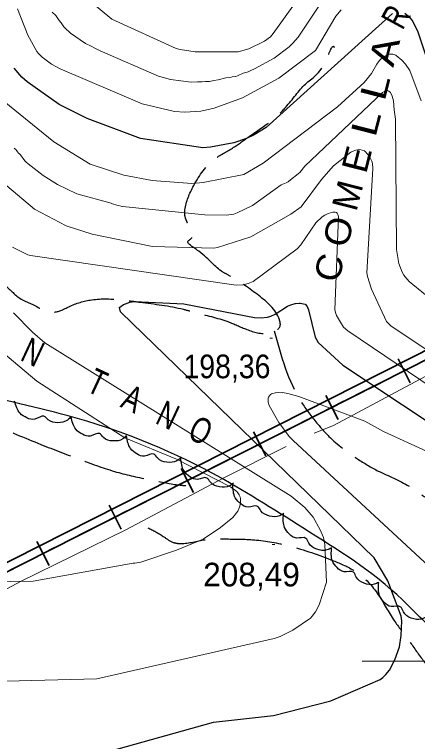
# Model space of a CAD drawing. Extents: x 480269 to 484877, y 4383588 to 4386804.
# Drawn here: x 483846.2 to 483995.4, y 4384970.2 to 4385239.6 of the extents above; entities that cross this region are included whole.
import ezdxf
from ezdxf.enums import TextEntityAlignment as Align

# ---------------------------------------------------------------- set-up
doc = ezdxf.new("R2010")
doc.units = 0
doc.header["$LTSCALE"] = 3.8
doc.linetypes.add('LONG_DASHED', pattern=[7.5, 6, -1.5])
for name, color, linetype, lineweight in [('1', 7, 'Continuous', 13), ('27', 7, 'Continuous', 25), ('34', 7, 'Continuous', 35), ('38', 7, 'Continuous', 25), ('51', 7, 'Continuous', 13), ('7', 7, 'Continuous', 13), ('8', 7, 'Continuous', 25), ('9', 7, 'Continuous', 13)]:
    doc.layers.add(name, color=color, linetype=linetype, lineweight=lineweight)
doc.layers.add('5', color=7, linetype='Continuous')

msp = doc.modelspace()

# ---------------------------------------------------------------- linework, layer by layer
at = {"layer": '1'}
msp.add_line((483975, 4385000), (484025, 4385000), dxfattribs=at)
at = {"layer": '27'}
for points in [[(484114.34, 4384995.29), (484097.11, 4385007.04), (484086.93, 4385018.79), (484065.79, 4385014.87), (484039.96, 4385010.17), (484021.95, 4385006.26), (484005.51, 4385009.39), (483989.85, 4385022.71), (483953.05, 4385049.34), (483919.38, 4385069.7), (483866.14, 4385090.85), (483825.42, 4385101.82), (483759.65, 4385127.67), (483723.64, 4385129.24)], [(483867.17, 4385090.57), (483865.89, 4385089.33), (483862.24, 4385088.32), (483858.71, 4385089.4), (483857.14, 4385090.73), (483853.77, 4385089.62), (483850.82, 4385090.11), (483848.33, 4385091.82), (483846.24, 4385096.32)], [(483887.68, 4385083.5), (483886.34, 4385082.34), (483882.63, 4385081.56), (483879.17, 4385082.85), (483877.69, 4385084.28), (483874.25, 4385083.37), (483871.35, 4385084.04), (483868.96, 4385085.9), (483867.15, 4385090.52)], [(483907.79, 4385075.33), (483906.38, 4385074.25), (483902.64, 4385073.66), (483899.25, 4385075.14), (483897.85, 4385076.65), (483894.37, 4385075.92), (483891.5, 4385076.76), (483889.22, 4385078.73), (483887.66, 4385083.44)], [(483927.34, 4385065.9), (483925.87, 4385064.91), (483922.09, 4385064.56), (483918.81, 4385066.25), (483917.5, 4385067.84), (483913.98, 4385067.33), (483911.17, 4385068.34), (483909.01, 4385070.46), (483907.76, 4385075.25)], [(483945.98, 4385054.74), (483944.45, 4385053.85), (483940.65, 4385053.75), (483937.49, 4385055.66), (483936.3, 4385057.33), (483932.75, 4385057.06), (483930.01, 4385058.26), (483928, 4385060.51), (483927.07, 4385065.39)], [(483963.53, 4385041.91), (483961.91, 4385041.18), (483958.13, 4385041.48), (483955.19, 4385043.71), (483954.17, 4385045.49), (483950.62, 4385045.6), (483948.02, 4385047.07), (483946.26, 4385049.52), (483945.84, 4385054.47)], [(483981.1, 4385029.17), (483979.47, 4385028.47), (483975.69, 4385028.85), (483972.79, 4385031.13), (483971.81, 4385032.93), (483968.26, 4385033.11), (483965.69, 4385034.63), (483963.97, 4385037.12), (483963.65, 4385042.07)], [(483998.56, 4385016.28), (483996.93, 4385015.58), (483993.15, 4385015.96), (483990.25, 4385018.24), (483989.27, 4385020.04), (483985.72, 4385020.22), (483983.15, 4385021.74), (483981.43, 4385024.23), (483981.11, 4385029.18)]]:
    msp.add_spline(points, degree=3, dxfattribs=at)
at = {"layer": '34'}
for p, q in [((483992.78, 4385103.1), (483988.26, 4385112.02)), ((483994.98, 4385109.82), (483986.06, 4385105.3)), ((483981.6, 4385103.04), (483972.68, 4385098.53)), ((483966.03, 4385089.55), (483961.51, 4385098.47)), ((483968.23, 4385096.27), (483959.31, 4385091.76)), ((483954.85, 4385089.5), (483945.92, 4385084.98)), ((483939.27, 4385076.01), (483934.75, 4385084.93)), ((483941.47, 4385082.73), (483932.55, 4385078.21)), ((483928.09, 4385075.95), (483919.17, 4385071.43)), ((483912.51, 4385062.46), (483908, 4385071.38)), ((483914.72, 4385069.18), (483905.79, 4385064.66)), ((483901.33, 4385062.4), (483892.41, 4385057.89)), ((483885.76, 4385048.91), (483881.24, 4385057.84)), ((483887.96, 4385055.63), (483879.04, 4385051.12)), ((483874.58, 4385048.86), (483865.65, 4385044.34)), ((483859, 4385035.37), (483854.48, 4385044.29)), ((483861.2, 4385042.09), (483852.28, 4385037.57)), ((483847.82, 4385035.31), (483838.9, 4385030.79))]:
    msp.add_line(p, q, dxfattribs=at)
for points in [[(484100.12, 4385166.55), (483464.12, 4384844.55), (483456.6, 4384851.12)], [(484100.12, 4385166.55), (483464.12, 4384844.55), (483456.6, 4384851.12)], [(484102, 4385164), (483466, 4384842), (483458.48, 4384848.57)]]:
    msp.add_lwpolyline(points, dxfattribs=at)
at = {"layer": '38', "linetype": 'LONG_DASHED'}
for points in [[(483264.68, 4385323.89), (483271.21, 4385322.72), (483280.06, 4385320.15), (483287.57, 4385316.09), (483296.75, 4385309.85), (483304.75, 4385307.35), (483315.82, 4385308.48), (483326.13, 4385310.05), (483339.43, 4385309.19), (483343.5, 4385307.64), (483362.58, 4385298.14), (483371.44, 4385295.03), (483381.24, 4385291.18), (483394.42, 4385294.17), (483401.63, 4385296.97), (483417.03, 4385299.74), (483431.09, 4385294.71), (483437.32, 4385291.6), (483447.85, 4385288.03), (483460.04, 4385285.18), (483470.57, 4385285.08), (483474.47, 4385285.35), (483493.04, 4385291.38), (483501.42, 4385295.1), (483505.7, 4385296.78), (483517.76, 4385295.65), (483531.17, 4385290.17), (483541.33, 4385284.09), (483555.98, 4385277.11), (483567.39, 4385273.26), (483576.31, 4385268.98), (483584.18, 4385266.17), (483601.45, 4385259.15), (483615.53, 4385252.29), (483623.44, 4385248.33), (483635.97, 4385242.52), (483651.81, 4385235.71), (483658.81, 4385232.4), (483685.37, 4385219.06), (483694.17, 4385214.34), (483710.16, 4385207.53), (483715.91, 4385205.38), (483728.89, 4385199.59), (483732.69, 4385196.85), (483739.09, 4385193.07), (483750.35, 4385189.15), (483754.67, 4385188.1), (483771.99, 4385186.71), (483785.67, 4385185.32), (483790.36, 4385184.24), (483800.79, 4385179.62), (483807.87, 4385173.82), (483817.68, 4385163.52), (483827.99, 4385152.23), (483831.26, 4385148.17), (483842.84, 4385139.18), (483848.64, 4385134.16), (483852.99, 4385132.07), (483861.12, 4385129.31), (483866.32, 4385131.3), (483874.85, 4385133.87), (483886.16, 4385133.81), (483892.74, 4385132.97), (483908.81, 4385130.35), (483912.96, 4385129.21), (483925.23, 4385125.78), (483932.22, 4385122.88), (483940.62, 4385121.66), (483944.63, 4385124.37), (483944.33, 4385126.46), (483936.69, 4385135.42), (483926.07, 4385142.63), (483922.86, 4385144.49), (483913.59, 4385152.49), (483910.67, 4385155.84), (483911.19, 4385156.16), (483909.42, 4385164.68), (483909.34, 4385167.14), (483912.59, 4385176.18), (483920.62, 4385186.19), (483927.38, 4385190.36), (483933.15, 4385194.4), (483941.5, 4385200.35), (483946.65, 4385205.19), (483953.95, 4385213.77), (483961.74, 4385222.9), (483964.63, 4385227.36), (483964.64, 4385227.33)], [(483233.78, 4385308.48), (483231.33, 4385296.55), (483230.91, 4385293.11), (483235.93, 4385285.42), (483240.31, 4385278.42), (483246.13, 4385265.75), (483249.19, 4385254.19), (483250.95, 4385239.65), (483251.67, 4385235.57), (483259.07, 4385218.52), (483264.9, 4385207.07), (483274.17, 4385195.71), (483279.16, 4385187.48), (483284.25, 4385179.98), (483291.63, 4385170.78), (483301.3, 4385157.59), (483309.29, 4385151.15), (483321.54, 4385145.01), (483327, 4385142.18), (483343.13, 4385134.24), (483347, 4385132.08), (483362.74, 4385127.22), (483375.61, 4385123.19), (483382.29, 4385121.24), (483392.05, 4385122.1), (483398.94, 4385123.93), (483414.83, 4385125.71), (483429.38, 4385125.27), (483445.33, 4385122.89), (483453.47, 4385121.77), (483466.47, 4385118.65), (483477.91, 4385115.57), (483493.05, 4385113.4), (483510.22, 4385112.03), (483519.85, 4385111.14), (483530.18, 4385111.14), (483538.19, 4385111.65), (483548.34, 4385113.76), (483562.15, 4385118.29), (483574.67, 4385120.81), (483584.06, 4385120.84), (483597.73, 4385121.64), (483609.56, 4385123.49), (483619.04, 4385124.67), (483631.84, 4385126.21), (483639.65, 4385127.78), (483655.03, 4385131.45), (483674.84, 4385131.69), (483682.68, 4385129.51), (483694.76, 4385128.42), (483706.71, 4385129.77), (483727.91, 4385131.14), (483743.49, 4385131.99), (483748.81, 4385132.22), (483749.33, 4385132.23), (483754.02, 4385132.33), (483765.96, 4385128.73), (483777.67, 4385122.7), (483794.73, 4385115.2), (483809.09, 4385106.78), (483819.65, 4385098.99), (483831.87, 4385091.54), (483838.23, 4385088.12), (483855.98, 4385080.29), (483870.77, 4385074.61), (483884.05, 4385070.06), (483896.47, 4385067.15), (483906.8, 4385065.32), (483909.71, 4385065)], [(483942.39, 4385122.34), (483952.45, 4385095.91), (483958.21, 4385088.21), (483962.69, 4385083.26), (483973.19, 4385074.99), (483980.96, 4385070.43), (483992.37, 4385064.77), (483995.68, 4385062.46), (484008.26, 4385055.45), (484017.51, 4385048.36), (484022.13, 4385043.23), (484027.29, 4385035.86), (484033.07, 4385027.94), (484039.2, 4385026.88), (484053.86, 4385027.2), (484058.16, 4385027.05), (484086.84, 4385025.6), (484090.95, 4385024.22), (484102.41, 4385018.95)], [(483895.65, 4385049.41), (483901.31, 4385046.22), (483904.97, 4385044), (483908.38, 4385043.58), (483917.3, 4385045.07), (483924.03, 4385045.27), (483935.07, 4385044.92), (483947.94, 4385042.69), (483964.34, 4385037.18), (483972.2, 4385033.41), (483980.56, 4385025.17), (483986.43, 4385015.59), (483991.76, 4385008.34), (483997.14, 4385000.8), (483999.32, 4384998.13), (484013.2, 4384988.81), (484022.21, 4384983.5), (484037.49, 4384974.93), (484046.27, 4384970.1), (484052.18, 4384966.26), (484063.24, 4384958.28), (484072.05, 4384951.59)]]:
    msp.add_spline(points, degree=3, dxfattribs=at)
at = {"layer": '51'}
for points in [[(484102.71, 4385158.17), (484082.61, 4385148.15), (484051.15, 4385131.29), (484019.11, 4385116.52), (483992.79, 4385102.45), (483964.38, 4385087.36), (483957.17, 4385084.5)], [(483946.77, 4385079.46), (483923.46, 4385067.75), (483887.47, 4385048.7), (483848.49, 4385029.46), (483751.89, 4384977.68), (483681.97, 4384942.9), (483613.29, 4384908.35), (483585.87, 4384894.64), (483579.92, 4384890.82), (483576.83, 4384888.22), (483553.97, 4384877.65), (483489.05, 4384843.35), (483479.15, 4384838.43)]]:
    msp.add_lwpolyline(points, dxfattribs=at)
at = {"layer": '7'}
for p, q in [((483940.78, 4385119.63), (483941.78, 4385119.63)), ((483941.64, 4385043.17), (483942.64, 4385043.17))]:
    msp.add_line(p, q, dxfattribs=at)
at = {"layer": '8'}
for points in [[(483986.26, 4385239.92), (483939.42, 4385197.71), (483934.95, 4385194.97), (483932.18, 4385193.65), (483927.47, 4385192.04), (483918.75, 4385190.36), (483916.02, 4385190.13), (483892.89, 4385193.69), (483873.17, 4385200.98), (483862.82, 4385206.27), (483850.93, 4385214.66), (483848.93, 4385216.38), (483846.1, 4385219.63)], [(484102.66, 4385135.05), (484046.95, 4385143.74), (484025.31, 4385152.49), (484019.95, 4385155.66), (484019.19, 4385156.21), (484015.46, 4385160.21), (484014.7, 4385161.26), (484012.69, 4385165.2), (484001.76, 4385214.82), (483995.69, 4385233.03), (483993.63, 4385237.36), (483992.77, 4385238.34), (483990.76, 4385239.88)], [(483989.72, 4385014.88), (483989.37, 4385016.72), (483984.54, 4385029.71), (483979.48, 4385038.32), (483885.57, 4385129.24), (483885.5, 4385129.4), (483885.15, 4385130.96), (483885.16, 4385131.11), (483885.23, 4385131.12), (483886.54, 4385132.07), (483887.27, 4385132.41), (483888.95, 4385132.94), (483890.61, 4385133.26), (483908.88, 4385132.38), (483935.16, 4385127.33), (483937.53, 4385127.22), (483939.86, 4385127.47), (483941.15, 4385127.82), (483942.79, 4385128.54), (483947.34, 4385131.48), (483948.6, 4385132.06), (483950.18, 4385132.52), (483950.31, 4385132.54), (483951.68, 4385132.63), (483952.07, 4385132.6), (483953.87, 4385132.25), (483954.58, 4385131.4), (483955.16, 4385130.17), (483957.61, 4385120), (483958.05, 4385119.13), (483958.72, 4385118.1), (483967.81, 4385109.7), (484033.71, 4385065.86)], [(483643.91, 4384918.19), (483684.91, 4384929.51), (483732.46, 4384934.92), (483757.55, 4384945.77), (483782.24, 4384959.25), (483786.12, 4384960.97), (483793.31, 4384963.18), (483801.58, 4384964.38), (483803.56, 4384964.25), (483834.26, 4384957.82), (483843.52, 4384957.65), (483853.32, 4384958.76), (483919.95, 4384977.44), (483942.08, 4384979.86), (483963.32, 4384985.34), (483981.69, 4384993.23), (483982.66, 4384993.99), (483983.77, 4384995.02), (483985.05, 4384996.62), (483987.13, 4385000.53), (483988.79, 4385005.25), (483989.47, 4385009.5), (483989.72, 4385014.88)]]:
    msp.add_lwpolyline(points, dxfattribs=at)
at = {"layer": '9'}
for points in [[(483866.47, 4385251), (483882.29, 4385237.87), (483906.11, 4385226.99), (483907.61, 4385226.57), (483913.07, 4385225.69), (483929.02, 4385225.76), (483932.96, 4385226.86), (483938.85, 4385229.69), (483940.97, 4385231.32), (483942.04, 4385232.55), (483963.24, 4385262.15)], [(483960.37, 4385244.93), (483951.23, 4385231.19), (483949.28, 4385228.95), (483948.67, 4385228.35), (483947.98, 4385227.59), (483942.37, 4385223.35), (483935.16, 4385219.44), (483933.73, 4385218.86), (483932.7, 4385218.33), (483932.37, 4385218.21), (483930.88, 4385217.8), (483928.83, 4385216.83), (483928.16, 4385216.61), (483928.02, 4385216.58), (483926.87, 4385216.45), (483926.18, 4385216.28), (483924.44, 4385216.12), (483921.66, 4385215.32), (483920.1, 4385215.16), (483918.47, 4385214.8), (483916.9, 4385214.74), (483915.71, 4385214.58), (483913.99, 4385214.57), (483911.61, 4385214.44), (483903.96, 4385215.51), (483899.51, 4385216.76), (483877.9, 4385226.11), (483875.93, 4385227.05), (483874.66, 4385227.79), (483872.46, 4385228.88), (483866.95, 4385232.64), (483864.82, 4385234.61), (483864.44, 4385235.06), (483863.47, 4385236.53)], [(483726.03, 4385240.1), (483740.17, 4385235.91), (483766.64, 4385222.59), (483769.26, 4385221.75), (483777.37, 4385220.69), (483814.03, 4385223.94), (483817.3, 4385223.97), (483819.53, 4385223.73), (483822.86, 4385222.3), (483822.89, 4385222.28), (483825.8, 4385220.62), (483860.74, 4385192.37), (483874.28, 4385184.18), (483886.72, 4385180.08), (483897.26, 4385178.06), (483911.92, 4385176.93), (483916.15, 4385177.27), (483931.14, 4385180.29), (483938.3, 4385184.52), (483965.88, 4385205.38), (483975.66, 4385214.36), (483978.44, 4385217.77)], [(483967.21, 4385241.34), (483965.27, 4385238.93), (483957.68, 4385226.28), (483944.13, 4385216.04), (483930.7, 4385208.68), (483920.19, 4385204.9), (483915.17, 4385203.8), (483909.33, 4385203.4), (483905.44, 4385203.68), (483893.55, 4385206.48), (483863.14, 4385219.42), (483859.92, 4385221.16), (483856.49, 4385223.77), (483855.12, 4385225.12), (483854.49, 4385225.9), (483851.14, 4385231.87), (483847.31, 4385241.63)], [(483863.47, 4385236.53), (483862.73, 4385237.33), (483861.77, 4385238.82), (483861.47, 4385239.15), (483860.17, 4385240.39)], [(483978.44, 4385217.77), (483980.4, 4385221.12), (483981.33, 4385222.44), (483981.98, 4385223.11), (483982.7, 4385223.68), (483983.67, 4385224.25), (483985.08, 4385224.82), (483986.31, 4385224.9), (483987.42, 4385224.48), (483987.59, 4385224.38), (483989.71, 4385222.69), (483990.99, 4385221.21), (483992.6, 4385218.8), (483996.84, 4385207.58)], [(483998.4, 4385135.7), (483992.36, 4385140.64), (483990.84, 4385142.32), (483990.39, 4385142.94), (483989.76, 4385144.09), (483988.59, 4385147.31), (483987.67, 4385152.51), (483987.33, 4385200.77), (483986.86, 4385204.28), (483986.63, 4385207.58), (483986.09, 4385209.36), (483985.5, 4385210.61), (483984.86, 4385211.17), (483984.34, 4385211.44), (483984.19, 4385211.46), (483984.02, 4385211.44), (483983.39, 4385211.18), (483982.52, 4385210.61), (483953.79, 4385183.32), (483951.84, 4385181.01), (483947.79, 4385177.76), (483947.54, 4385177.6), (483946.81, 4385177.24), (483945, 4385176.44), (483934.37, 4385168.75), (483928.73, 4385166.04), (483927.42, 4385165.59), (483924.61, 4385165.22), (483916.65, 4385165.37), (483886.26, 4385168.46), (483884.15, 4385168.9), (483882.57, 4385169.42), (483881.98, 4385169.71), (483869.36, 4385173.18), (483862.17, 4385176.53), (483856.79, 4385179.88), (483851.25, 4385184.21), (483850.47, 4385184.96), (483850, 4385185.37), (483848.5, 4385187.52)], [(483843.34, 4385176.14), (483853.63, 4385167.4), (483865.34, 4385161.33), (483874.95, 4385158.2), (483897.31, 4385153.65), (483920.07, 4385152.99), (483921.45, 4385153.27), (483933.7, 4385157.21), (483948.57, 4385165.54), (483952.34, 4385168.34), (483959.91, 4385178.4), (483964.39, 4385183.5), (483970.78, 4385188.51), (483971.33, 4385188.78), (483972.69, 4385189.26), (483974.14, 4385189.51), (483975.8, 4385189.09), (483977.19, 4385187.62), (483977.87, 4385186.66), (483978.59, 4385185.18), (483978.79, 4385184.41), (483978.98, 4385182.46), (483976.76, 4385143.89), (483977.01, 4385142.45), (483978.39, 4385137.79), (483984, 4385125.88), (483984.56, 4385125.22), (483985.53, 4385124.27), (484007.59, 4385109.51)], [(483848.5, 4385187.52), (483848.33, 4385187.71), (483847.61, 4385188.33), (483847.44, 4385188.51), (483846.98, 4385189.22), (483846.82, 4385189.41), (483846.11, 4385190.09)], [(483845.48, 4385153.33), (483851.14, 4385150.5), (483852.12, 4385150.26), (483928.37, 4385139.24), (483930.79, 4385139.43), (483932.79, 4385139.9), (483934.61, 4385140.63), (483950.89, 4385152.7), (483952.23, 4385154.2), (483957.87, 4385162.36), (483960.21, 4385164.61), (483961.13, 4385165.23), (483962.38, 4385165.84), (483964.11, 4385166.38), (483964.94, 4385166.33), (483965.47, 4385166.18), (483965.59, 4385166.11), (483965.69, 4385166.01), (483965.97, 4385165.53), (483966.24, 4385164.73), (483964.9, 4385130.11), (483965.19, 4385128.81), (483965.52, 4385128.05), (483968.08, 4385123.71), (483969.62, 4385122.4), (484001.28, 4385100.96)], [(483786.01, 4385028.67), (483853.14, 4385029.63), (483890.12, 4385036.29), (483890.73, 4385036.34), (483893.06, 4385036.67), (483906.18, 4385041.06), (483906.21, 4385041.1), (483906.22, 4385041.11), (483916.09, 4385045.14), (483922.47, 4385049.45), (483922.5, 4385049.49), (483927.03, 4385053.24), (483928.9, 4385055.6), (483929.5, 4385056.98), (483929.78, 4385057.96), (483929.9, 4385058.62), (483929.94, 4385059.7), (483929.88, 4385060.36), (483929.83, 4385060.68), (483929.67, 4385061.17), (483929.45, 4385061.61), (483928.97, 4385062.3), (483928.5, 4385062.79), (483926.16, 4385064.59), (483906.18, 4385074.85), (483887.1, 4385082.72), (483854.48, 4385103.78), (483786.87, 4385160.71)], [(483823.77, 4384992.07), (483876.67, 4384993.48), (483942.34, 4385008.38), (483944.57, 4385009.15), (483949.27, 4385011.41), (483955.78, 4385015.92), (483956.5, 4385016.69), (483957.66, 4385018.27), (483959.11, 4385020.83), (483961.74, 4385029.26), (483961.2, 4385043.22), (483960.62, 4385045.81), (483959.47, 4385048.69), (483956.77, 4385053.39), (483953.69, 4385056.92), (483948.65, 4385061.11), (483857.42, 4385117.96), (483852.86, 4385121.84), (483845.82, 4385129.05)], [(483941.08, 4385098.8), (483941.36, 4385098.99), (483941.92, 4385099.2), (483942.73, 4385099.4), (483942.86, 4385099.42), (483944.07, 4385099.51), (483945.44, 4385099.46), (483945.47, 4385099.47), (483947.42, 4385099.17), (483951.55, 4385098.03), (483951.57, 4385098.03), (483975.99, 4385088.91), (483982.84, 4385085.08), (483999, 4385077.66), (484021.46, 4385064.54), (484024.45, 4385061.9), (484032.59, 4385050.6), (484033.74, 4385049.77), (484035.54, 4385048.88), (484039.76, 4385047.5), (484040.84, 4385047.35), (484087.73, 4385046.53), (484102.46, 4385042.34)], [(484004.15, 4384959.43), (484028.77, 4384977.43), (484030.13, 4384978.73), (484032.05, 4384981.75), (484032.51, 4384983.29), (484032.54, 4384983.31), (484032.57, 4384988.65), (484031.89, 4384991.86), (484031.45, 4384993.1), (484025.86, 4385003.85), (484011.9, 4385018.81), (484003.09, 4385031.95), (483949.37, 4385081.77), (483947.94, 4385083.28), (483944.1, 4385088.45), (483940.57, 4385094.75), (483940.17, 4385096), (483940.15, 4385096.18), (483940.12, 4385097), (483940.19, 4385097.53), (483940.29, 4385097.83), (483940.63, 4385098.35), (483941.08, 4385098.8)]]:
    msp.add_lwpolyline(points, dxfattribs=at)

# ---------------------------------------------------------------- texts
at = {"layer": '5'}
for s, rotation, width, p in [('R', 61.309, 0.75, (483991.59, 4385236.47)), ('A', 75.692, 1.25, (483987.79, 4385224.85)), ('L', 75.692, 1.3, (483984.39, 4385211.53)), ('L', 75.692, 1.3, (483980.98, 4385198.16)), ('E', 75.692, 1.1, (483977.56, 4385184.74)), ('O', 75.692, 1.1, (483970.74, 4385157.99)), ('C', 75.692, 1.1, (483967.33, 4385144.62)), ('N', 334.995, 0.75, (483851.02, 4385110.18)), ('T', 334.995, 0.75, (483874.95, 4385099.02)), ('A', 334.995, 0.75, (483887.91, 4385092.97)), ('N', 334.995, 0.75, (483901.05, 4385086.85)), ('O', 334.995, 0.75, (483913.19, 4385081.18))]:
    msp.add_text(s, height=9.49, rotation=rotation, dxfattribs=dict(at, width=width)).set_placement(p, align=Align.CENTER)
msp.add_text('M', height=9.49, rotation=75.692, dxfattribs=at).set_placement((483974.15, 4385171.37), align=Align.CENTER)
at = {"layer": '7', "width": 0.9}
msp.add_text('198,36', height=8.75, dxfattribs=at).set_placement((483908.8, 4385104.81))
at = {"layer": '7'}
msp.add_text('208,49', height=8.75, dxfattribs=at).set_placement((483916.11, 4385027.69))

doc.saveas('drawing.dxf')
